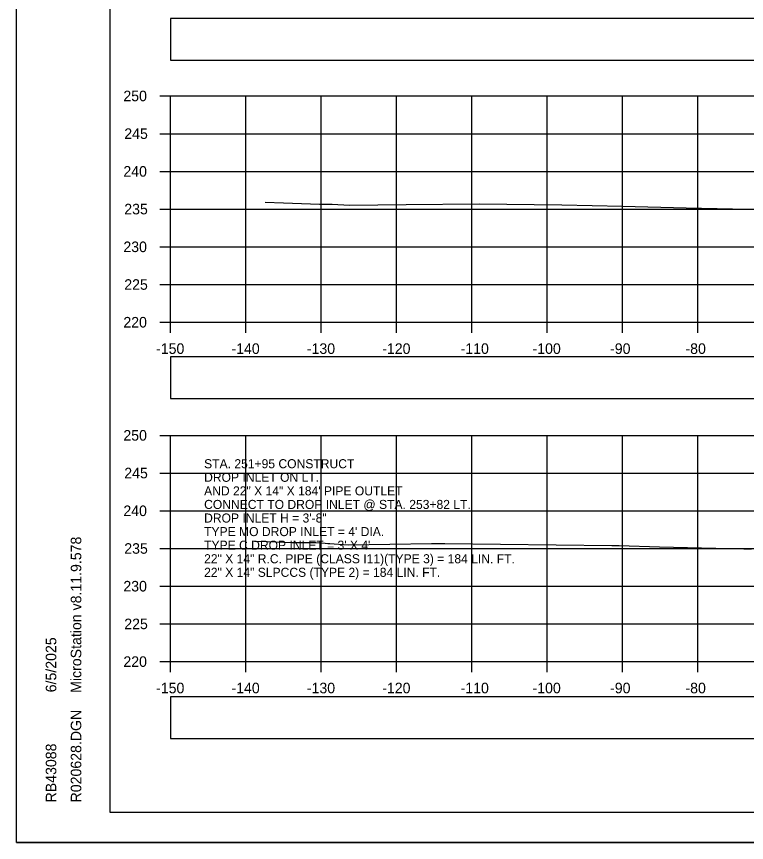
# Model space of a CAD drawing. Extents: x 1369627 to 1374022, y 380035 to 398173.
# Drawn here: x 1371928.1 to 1372025, y 391559 to 391668.5 of the extents above; entities that cross this region are included whole.
import ezdxf

# ---------------------------------------------------------------- set-up
doc = ezdxf.new("R2010")
doc.units = 0
for name, color, linetype in [('Default', 7, 'Continuous'), ('R_Axis', 7, 'Continuous'), ('R_Axis Annot', 7, 'Continuous'), ('R_Border', 7, 'Continuous'), ('R_Exist Surface', 7, 'Continuous'), ('R_Grid', 7, 'Continuous'), ('R_No Plot', 7, 'Continuous'), ('R_Water Annot', 7, 'Continuous')]:
    doc.layers.add(name, color=color, linetype=linetype)

msp = doc.modelspace()

# ---------------------------------------------------------------- linework, layer by layer
at = {"layer": 'Default'}
for points in [[(1371948.53, 391662.77), (1372248.53, 391662.77), (1372248.53, 391668.3), (1371948.53, 391668.3)], [(1371948.53, 391617.89), (1372248.53, 391617.89), (1372248.53, 391623.42), (1371948.53, 391623.42)], [(1371948.53, 391572.8), (1372248.53, 391572.8), (1372248.53, 391578.32), (1371948.53, 391578.32)]]:
    msp.add_lwpolyline(points, close=True, dxfattribs=at)
at = {"layer": 'R_Axis'}
for p, q in [((1371947.13, 391658.01), (1371948.53, 391658.01)), ((1371948.53, 391628.01), (1371948.53, 391658.01)), ((1371947.13, 391653.01), (1371948.53, 391653.01)), ((1371947.13, 391648.01), (1371948.53, 391648.01)), ((1371947.13, 391643.01), (1371948.53, 391643.01)), ((1371947.13, 391638.01), (1371948.53, 391638.01)), ((1371947.13, 391633.01), (1371948.53, 391633.01)), ((1371947.13, 391628.01), (1371948.53, 391628.01)), ((1371948.53, 391628.01), (1372248.53, 391628.01)), ((1371948.53, 391626.61), (1371948.53, 391628.01)), ((1371958.53, 391626.61), (1371958.53, 391628.01)), ((1371968.53, 391626.61), (1371968.53, 391628.01)), ((1371978.53, 391626.61), (1371978.53, 391628.01)), ((1371988.53, 391626.61), (1371988.53, 391628.01)), ((1371998.53, 391626.61), (1371998.53, 391628.01)), ((1372008.53, 391626.61), (1372008.53, 391628.01)), ((1372018.53, 391626.61), (1372018.53, 391628.01)), ((1371947.13, 391613.01), (1371948.53, 391613.01)), ((1371948.53, 391583.01), (1371948.53, 391613.01)), ((1371947.13, 391608.01), (1371948.53, 391608.01)), ((1371947.13, 391603.01), (1371948.53, 391603.01)), ((1371947.13, 391598.01), (1371948.53, 391598.01)), ((1371947.13, 391593.01), (1371948.53, 391593.01)), ((1371947.13, 391588.01), (1371948.53, 391588.01)), ((1371947.13, 391583.01), (1371948.53, 391583.01)), ((1371948.53, 391583.01), (1372248.53, 391583.01)), ((1371948.53, 391581.61), (1371948.53, 391583.01)), ((1371958.53, 391581.61), (1371958.53, 391583.01)), ((1371968.53, 391581.61), (1371968.53, 391583.01)), ((1371978.53, 391581.61), (1371978.53, 391583.01)), ((1371988.53, 391581.61), (1371988.53, 391583.01)), ((1371998.53, 391581.61), (1371998.53, 391583.01)), ((1372008.53, 391581.61), (1372008.53, 391583.01)), ((1372018.53, 391581.61), (1372018.53, 391583.01))]:
    msp.add_line(p, q, dxfattribs=at)
at = {"layer": 'R_Border'}
for p, q in [((1371940.53, 391563.01), (1371940.53, 391768.47)), ((1371940.53, 391563.01), (1371940.53, 391563.01)), ((1372256.71, 391563.01), (1371940.53, 391563.01))]:
    msp.add_line(p, q, dxfattribs=at)
at = {"layer": 'R_Exist Surface'}
for points in [[(1371961.1, 391643.94), (1371963.55, 391643.86), (1371968.34, 391643.67), (1371970.02, 391643.68), (1371972.31, 391643.52), (1371979.81, 391643.61), (1371989.5, 391643.71), (1372000.46, 391643.57), (1372008.53, 391643.41), (1372016.96, 391643.19), (1372025.17, 391643.02)], [(1371959.68, 391598.98), (1371961.38, 391598.92), (1371964.7, 391598.79), (1371967.83, 391598.8), (1371972.1, 391598.51), (1371983.16, 391598.65), (1371984.93, 391598.68), (1372007.1, 391598.4), (1372008.09, 391598.39), (1372013.43, 391598.24), (1372024.63, 391597.95), (1372025.57, 391597.93)]]:
    msp.add_lwpolyline(points, dxfattribs=at)
at = {"layer": 'R_Grid'}
for p, q in [((1371948.53, 391658.01), (1372248.53, 391658.01)), ((1371948.53, 391628.01), (1371948.53, 391658.01)), ((1371958.53, 391628.01), (1371958.53, 391658.01)), ((1371968.53, 391628.01), (1371968.53, 391658.01)), ((1371978.53, 391628.01), (1371978.53, 391658.01)), ((1371988.53, 391628.01), (1371988.53, 391658.01)), ((1371998.53, 391628.01), (1371998.53, 391658.01)), ((1372008.53, 391628.01), (1372008.53, 391658.01)), ((1372018.53, 391628.01), (1372018.53, 391658.01)), ((1371948.53, 391653.01), (1372248.53, 391653.01)), ((1371948.53, 391648.01), (1372248.53, 391648.01)), ((1371948.53, 391643.01), (1372248.53, 391643.01)), ((1371948.53, 391638.01), (1372248.53, 391638.01)), ((1371948.53, 391633.01), (1372248.53, 391633.01)), ((1371948.53, 391628.01), (1372248.53, 391628.01)), ((1371948.53, 391613.01), (1372248.53, 391613.01)), ((1371948.53, 391583.01), (1371948.53, 391613.01)), ((1371958.53, 391583.01), (1371958.53, 391613.01)), ((1371968.53, 391583.01), (1371968.53, 391613.01)), ((1371978.53, 391583.01), (1371978.53, 391613.01)), ((1371988.53, 391583.01), (1371988.53, 391613.01)), ((1371998.53, 391583.01), (1371998.53, 391613.01)), ((1372008.53, 391583.01), (1372008.53, 391613.01)), ((1372018.53, 391583.01), (1372018.53, 391613.01)), ((1371948.53, 391608.01), (1372248.53, 391608.01)), ((1371948.53, 391603.01), (1372248.53, 391603.01)), ((1371948.53, 391598.01), (1372248.53, 391598.01)), ((1371948.53, 391593.01), (1372248.53, 391593.01)), ((1371948.53, 391588.01), (1372248.53, 391588.01)), ((1371948.53, 391583.01), (1372248.53, 391583.01))]:
    msp.add_line(p, q, dxfattribs=at)
at = {"layer": 'R_No Plot'}
msp.add_line((1371928.13, 391559.03), (1372261.46, 391559.03), dxfattribs=at)
for points in [[(1371928.12, 391772.37), (1372261.46, 391772.37), (1372261.46, 391559.03), (1371928.12, 391559.03)], [(1372174.45, 391768.47), (1372194.07, 391768.47), (1372194.07, 391758.59), (1372210.18, 391758.59), (1372233.38, 391758.59), (1372233.38, 391725.92), (1372256.59, 391725.92), (1372256.71, 391563.01), (1371940.53, 391563.01), (1371940.53, 391768.47)]]:
    msp.add_lwpolyline(points, close=True, dxfattribs=at)

# ---------------------------------------------------------------- texts
at = {"layer": 'R_Axis Annot'}
for s, p in [('250', (1371942.3, 391657.31)), ('245', (1371942.42, 391652.31)), ('240', (1371942.3, 391647.31)), ('235', (1371942.42, 391642.31)), ('230', (1371942.3, 391637.31)), ('225', (1371942.42, 391632.31)), ('220', (1371942.3, 391627.31)), ('-150', (1371946.64, 391623.81)), ('-140', (1371956.64, 391623.81)), ('-130', (1371966.64, 391623.81)), ('-120', (1371976.64, 391623.81)), ('-110', (1371987.04, 391623.81)), ('-100', (1371996.58, 391623.81)), ('-90', (1372006.87, 391623.81)), ('-80', (1372016.87, 391623.81)), ('250', (1371942.3, 391612.31)), ('245', (1371942.42, 391607.31)), ('240', (1371942.3, 391602.31)), ('235', (1371942.42, 391597.31)), ('230', (1371942.3, 391592.31)), ('225', (1371942.42, 391587.31)), ('220', (1371942.3, 391582.31)), ('-150', (1371946.64, 391578.81)), ('-140', (1371956.64, 391578.81)), ('-130', (1371966.64, 391578.81)), ('-120', (1371976.64, 391578.81)), ('-110', (1371987.04, 391578.81)), ('-100', (1371996.58, 391578.81)), ('-90', (1372006.87, 391578.81)), ('-80', (1372016.87, 391578.81))]:
    msp.add_text(s, height=1.4, dxfattribs=at).set_placement(p)
at = {"layer": 'R_Border'}
for s, p in [('MicroStation v8.11.9.578', (1371936.72, 391578.87)), ('6/5/2025', (1371933.4, 391578.94)), ('R020628.DGN', (1371936.72, 391564.34)), ('RB43088', (1371933.4, 391564.34))]:
    msp.add_text(s, height=1.4, rotation=90, dxfattribs=at).set_placement(p)
at = {"layer": 'R_Water Annot'}
for s, p in [('STA. 251+95 CONSTRUCT', (1371953.01, 391608.65)), ('DROP INLET ON LT.', (1371953.01, 391606.85)), ('AND 22" X 14" X 184\' PIPE OUTLET', (1371953.01, 391605.05)), ('CONNECT TO DROP INLET @ STA. 253+82 LT.', (1371953.01, 391603.25)), ('DROP INLET H = 3\'-8"', (1371953.01, 391601.45)), ("TYPE MO DROP INLET = 4' DIA.", (1371953.01, 391599.65)), ("TYPE C DROP INLET = 3' X 4'", (1371953.01, 391597.85)), ('22" X 14" R.C. PIPE (CLASS I11)(TYPE 3) = 184 LIN. FT.', (1371953.01, 391596.05)), ('22" X 14" SLPCCS (TYPE 2) = 184 LIN. FT.', (1371953.01, 391594.25))]:
    msp.add_text(s, height=1.2, dxfattribs=at).set_placement(p)

doc.saveas('drawing.dxf')
